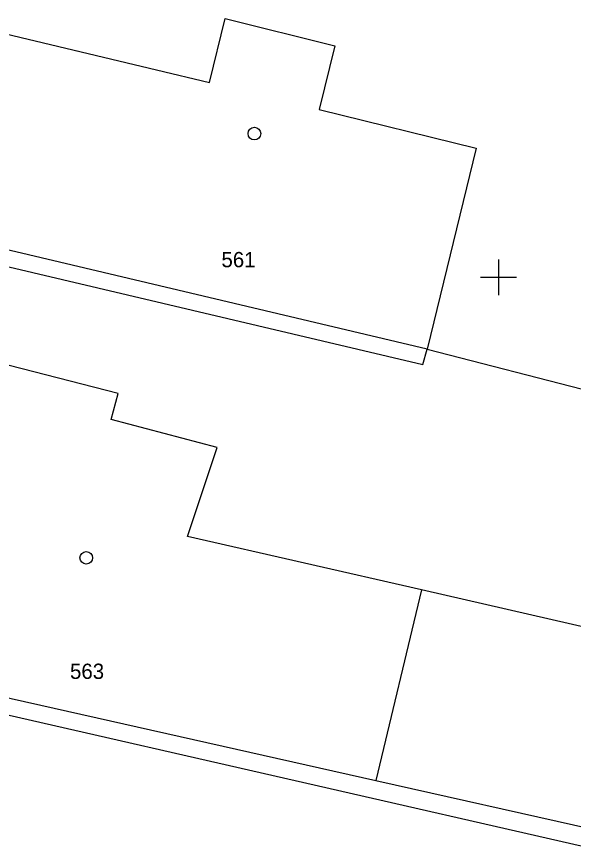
# Model space of a CAD drawing. Extents: x -702257 to -701487, y -1009871 to -1008841.
# Drawn here: x -701713.41 to -701697.91, y -1009265.68 to -1009242.74 of the extents above; entities that cross this region are included whole.
import ezdxf

# ---------------------------------------------------------------- set-up
doc = ezdxf.new("R2010")
doc.units = 0
for name, color, linetype in [('Z_hektometricka_sit', 7, 'Continuous'), ('Z_katastr_cisla_stavebni', 7, 'Continuous'), ('Z_katastr_hranice', 7, 'Continuous'), ('Z_katastr_vnitrni_kresba', 7, 'Continuous'), ('Z_katastr_znacky_budov', 7, 'Continuous')]:
    doc.layers.add(name, color=color, linetype=linetype)

msp = doc.modelspace()

# ---------------------------------------------------------------- linework, layer by layer
at = {"layer": 'Z_hektometricka_sit'}
for p, q in [((-701700, -1009249.5), (-701700, -1009250.5)), ((-701700, -1009249.5), (-701700, -1009250.5)), ((-701700.5, -1009250), (-701699.5, -1009250)), ((-701700.5, -1009250), (-701699.5, -1009250))]:
    msp.add_line(p, q, dxfattribs=at)
at = {"layer": 'Z_katastr_hranice'}
for p, q in [((-701717.58, -1009248.77), (-701702.1, -1009252.43)), ((-701702.1, -1009252.43), (-701701.98, -1009252)), ((-701701.98, -1009252), (-701697.29, -1009253.21)), ((-701720.79, -1009260.55), (-701694.55, -1009266.54))]:
    msp.add_line(p, q, dxfattribs=at)
at = {"layer": 'Z_katastr_vnitrni_kresba'}
for p, q in [((-701715.75, -1009242.74), (-701708.04, -1009244.58)), ((-701708.04, -1009244.58), (-701707.6, -1009242.8)), ((-701707.6, -1009242.8), (-701704.55, -1009243.56)), ((-701704.55, -1009243.56), (-701704.99, -1009245.33)), ((-701704.99, -1009245.33), (-701700.62, -1009246.41)), ((-701700.62, -1009246.41), (-701701.98, -1009252)), ((-701701.98, -1009252), (-701717.45, -1009248.34)), ((-701710.58, -1009253.23), (-701715.94, -1009251.86)), ((-701710.77, -1009253.96), (-701710.58, -1009253.23)), ((-701707.82, -1009254.74), (-701710.77, -1009253.96)), ((-701708.65, -1009257.21), (-701707.82, -1009254.74)), ((-701702.14, -1009258.7), (-701708.65, -1009257.21)), ((-701702.14, -1009258.7), (-701703.41, -1009264.01)), ((-701687.96, -1009261.95), (-701702.14, -1009258.7)), ((-701718.27, -1009260.67), (-701703.41, -1009264.01)), ((-701703.41, -1009264.01), (-701689.24, -1009267.19))]:
    msp.add_line(p, q, dxfattribs=at)
at = {"layer": 'Z_katastr_znacky_budov'}
for centre in [(-701706.787, -1009245.999), (-701711.467, -1009257.809)]:
    msp.add_circle(centre, 0.175, dxfattribs=at)

# ---------------------------------------------------------------- texts
at = {"layer": 'Z_katastr_cisla_stavebni'}
for s, p in [('561', (-701707.704, -1009249.72)), ('563', (-701711.918, -1009261.179))]:
    msp.add_text(s, height=0.425, dxfattribs=at).set_placement(p)

doc.saveas('drawing.dxf')
